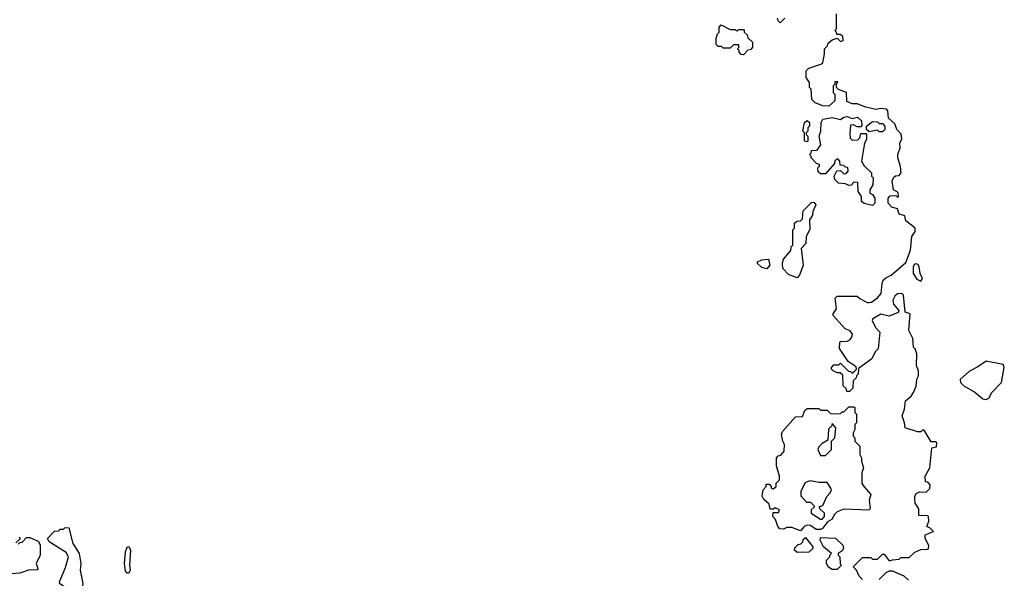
# Model space of a CAD drawing. Extents: x 1861455 to 2058065, y 200073 to 437907.
# Tile 392 of 574: x 1999964 to 2005842, y 347897 to 351229. Entities that reach past the tile are written whole.
import ezdxf

# ---------------------------------------------------------------- set-up
doc = ezdxf.new("R2010")
doc.units = 0

msp = doc.modelspace()

# ---------------------------------------------------------------- linework, layer by layer
at = {"layer": '0CON05XD'}
for points in [[(2004531.7, 351238.3), (2004505, 351210), (2004491.7, 351221.7), (2004488.3, 351238.3)], [(2005371.7, 348471.7), (2005370, 348505), (2005397.5, 348555), (2005410, 348675), (2005438.3, 348681.7), (2005440, 348705), (2005431.7, 348711.7), (2005405, 348710), (2005365, 348780), (2005355, 348780), (2005345, 348770), (2005325, 348770), (2005250, 348795), (2005247.5, 348825), (2005232.5, 348865), (2005247.5, 348905), (2005252.5, 348955), (2005286.4, 348983.6), (2005300, 349005), (2005317, 349043), (2005320, 349085), (2005330, 349105), (2005330, 349135), (2005317.5, 349165), (2005320, 349235), (2005310, 349265), (2005300, 349275), (2005297, 349327), (2005272.5, 349375), (2005280, 349475), (2005250, 349485), (2005240, 349585), (2005230, 349595), (2005205, 349594), (2005189.2, 349580.8), (2005176, 349555), (2005181.7, 349531.7), (2005212.5, 349495), (2005208.3, 349481.7), (2005155, 349460), (2005105, 349472.5), (2005056.7, 349445), (2005053.3, 349435), (2005073, 349393), (2005100, 349365), (2005090, 349265), (2005071.7, 349248.3), (2005052.5, 349205), (2004971.7, 349148.3), (2004970, 349115), (2004960, 349105), (2004958.3, 349091.7), (2004940, 349075), (2004938.3, 349031.7), (2004918.3, 349011.7), (2004901.7, 349011.7), (2004898.3, 349028.3), (2004880, 349045), (2004878.3, 349108.3), (2004861.7, 349121.7), (2004845, 349122.5), (2004820, 349135), (2004810, 349145), (2004810, 349155), (2004825, 349170), (2004855, 349170), (2004865, 349180), (2004911.7, 349131.7), (2004925, 349130), (2004935, 349120), (2004950, 349135), (2004960, 349145), (2004958.3, 349158.3), (2004910, 349190), (2004858.3, 349268.3), (2004860, 349305), (2004865, 349310), (2004905, 349311.2), (2004920.8, 349319.2), (2004932.5, 349335), (2004936.1, 349353.9), (2004922.3, 349372.3), (2004892.5, 349385), (2004820, 349465), (2004820, 349475), (2004841.2, 349505), (2004832.5, 349567.5), (2004845, 349580), (2004965, 349580), (2004980, 349565), (2005023, 349543), (2005035, 349542.5), (2005050, 349545), (2005085, 349570), (2005107.5, 349595), (2005112.5, 349655), (2005120, 349675), (2005135, 349690), (2005167.5, 349705), (2005255, 349780), (2005282.5, 349855), (2005290, 349935), (2005310, 349965), (2005310, 349985), (2005255, 350030), (2005248.3, 350058.3), (2005215, 350070), (2005205, 350100), (2005171.7, 350111.7), (2005150, 350135), (2005150, 350165), (2005161.7, 350178.3), (2005195, 350180), (2005205, 350170), (2005210, 350175), (2005208.3, 350198.3), (2005180, 350215), (2005172.5, 350265), (2005181.7, 350288.3), (2005193, 350297), (2005215, 350300), (2005227.5, 350315), (2005223, 350353), (2005206.7, 350405), (2005206.7, 350425), (2005220, 350465), (2005218.3, 350491.7), (2005231.7, 350518.3), (2005227, 350547), (2005200, 350575), (2005188.3, 350608.3), (2005151.7, 350641.7), (2005147.5, 350685), (2005140, 350695), (2005105, 350700), (2005075, 350692.5), (2005015, 350706.7), (2004965, 350726.7), (2004935, 350727.5), (2004901.7, 350741.7), (2004900, 350795), (2004853, 350813), (2004840, 350825), (2004840, 350845), (2004848.3, 350858.3), (2004831.7, 350858.3), (2004830, 350845), (2004820, 350835), (2004820, 350795), (2004830, 350785), (2004830, 350745), (2004795, 350712.5), (2004760, 350715), (2004713, 350733), (2004692.5, 350752.5), (2004690, 350815), (2004680, 350825), (2004680, 350855), (2004660, 350885), (2004660, 350925), (2004675, 350940), (2004747, 350963), (2004758.3, 350971.7), (2004770, 351025), (2004770, 351055), (2004787, 351073), (2004791.7, 351088.3), (2004815, 351110), (2004845, 351120), (2004865, 351100), (2004880, 351105), (2004878.3, 351128.3), (2004865, 351140), (2004841.7, 351141.7), (2004840, 351155), (2004830, 351165), (2004840, 351175), (2004840, 351265)], [(2004285, 351020), (2004271.7, 351021.7), (2004260, 351035), (2004260, 351045), (2004250, 351055), (2004260, 351065), (2004255, 351080), (2004225, 351080), (2004205, 351060), (2004165, 351060), (2004155, 351070), (2004135, 351070), (2004121.7, 351081.7), (2004123, 351117), (2004130, 351145), (2004140, 351155), (2004140, 351185), (2004151.7, 351198.3), (2004205, 351170), (2004235, 351170), (2004245, 351160), (2004255, 351170), (2004285, 351170), (2004290, 351165), (2004290, 351155), (2004308.3, 351138.3), (2004311.7, 351121.7), (2004340, 351095), (2004340, 351065), (2004328.3, 351051.7), (2004311.7, 351048.3), (2004285, 351020)], [(2005055, 350120), (2005005, 350132.5), (2004990, 350145), (2004990, 350175), (2004970, 350205), (2004968.3, 350258.3), (2004945, 350260), (2004928.3, 350241.7), (2004915, 350240), (2004895, 350250), (2004853, 350253), (2004830, 350275), (2004827.5, 350295), (2004841.7, 350328.3), (2004865, 350330), (2004885, 350310), (2004898.3, 350311.7), (2004910, 350325), (2004908.3, 350348.3), (2004895, 350350), (2004885, 350360), (2004861.7, 350361.7), (2004860, 350385), (2004848.3, 350398.3), (2004831.7, 350388.3), (2004828.3, 350371.7), (2004775, 350310), (2004745, 350310), (2004731.7, 350321.7), (2004730, 350345), (2004740, 350355), (2004740, 350365), (2004721.7, 350371.7), (2004690, 350405), (2004690, 350415), (2004680, 350425), (2004690, 350435), (2004691.7, 350448.3), (2004725, 350450), (2004746.4, 350483.6), (2004737.5, 350535), (2004747.5, 350565), (2004750, 350615), (2004760, 350635), (2004815, 350646.7), (2004865, 350633.3), (2004885, 350647.5), (2004905, 350652.5), (2004935, 350640), (2004967, 350647), (2004990, 350625), (2004991.7, 350598.3), (2004985, 350590), (2004965, 350590), (2004941.7, 350601.7), (2004925, 350600), (2004919.3, 350549.3), (2004923, 350523), (2004935, 350510), (2004968.3, 350511.7), (2004980, 350525), (2004985, 350550), (2005015, 350550), (2005020, 350545), (2005020, 350515), (2005008.3, 350491.7), (2004990, 350385), (2005005, 350357.5), (2005050, 350315), (2005050, 350295), (2005060, 350285), (2005057.5, 350245), (2005040, 350215), (2005040, 350195), (2005056.4, 350186.4), (2005070, 350165), (2005070, 350135), (2005055, 350120)], [(2004665, 350500), (2004650, 350505), (2004650, 350555), (2004640, 350565), (2004650, 350615), (2004665, 350627.5), (2004680, 350615), (2004680, 350595), (2004670, 350585), (2004670, 350565), (2004660, 350555), (2004660, 350545), (2004670, 350535), (2004670, 350505), (2004665, 350500)], [(2005115, 350560), (2005095, 350560), (2005085, 350570), (2005035, 350560), (2005020, 350575), (2005020, 350595), (2005055, 350622.5), (2005085, 350620), (2005095, 350610), (2005115, 350610), (2005130, 350595), (2005130, 350575), (2005115, 350560)], [(2004605, 349690), (2004555, 349710), (2004520, 349745), (2004517.5, 349775), (2004525, 349800), (2004568.3, 349851.7), (2004570, 349875), (2004580, 349885), (2004580, 349975), (2004590, 349985), (2004590, 350015), (2004603, 350027), (2004625, 350030), (2004638.3, 350041.7), (2004641.7, 350088.3), (2004691.7, 350138.3), (2004705, 350140), (2004717.5, 350125), (2004700, 350085), (2004697, 350063), (2004680, 350035), (2004681.7, 349978.3), (2004660, 349935), (2004657.5, 349895), (2004630, 349865), (2004642.5, 349765), (2004620, 349705), (2004605, 349690)], [(2004425, 349742.5), (2004395, 349750), (2004370, 349775), (2004370, 349785), (2004395, 349797.5), (2004435, 349800), (2004442.5, 349765), (2004425, 349742.5)], [(2005345, 349670), (2005353.3, 349685), (2005339.4, 349715), (2005334.3, 349754.3), (2005328, 349768), (2005315, 349773.3), (2005303.9, 349766.1), (2005298.1, 349751.9), (2005298.5, 349715), (2005320.8, 349680.8), (2005345, 349670)], [(2005735, 348962.5), (2005749.3, 348970.7), (2005767.5, 349005), (2005826.2, 349065), (2005842.5, 349155), (2005835, 349172.5), (2005735, 349192.5), (2005685, 349157.5), (2005635, 349132.5), (2005578.3, 349081.7), (2005580, 349065), (2005600, 349045), (2005666.1, 349006.1), (2005715, 348967.5), (2005735, 348962.5)], [(2004625, 348180), (2004575, 348200), (2004545, 348200), (2004525, 348190), (2004501.7, 348191.7), (2004490, 348205), (2004477, 348247), (2004460, 348265), (2004461.7, 348288.3), (2004495, 348290), (2004500, 348305), (2004475, 348317.5), (2004465, 348310), (2004445, 348310), (2004438.3, 348338.3), (2004407, 348367), (2004397, 348387), (2004403.3, 348425), (2004420, 348445), (2004421.7, 348458.3), (2004438.3, 348458.3), (2004450, 348445), (2004450, 348435), (2004465, 348430), (2004480, 348445), (2004480, 348465), (2004500, 348485), (2004500, 348505), (2004483, 348567), (2004482.5, 348615), (2004493, 348627), (2004508.3, 348631.7), (2004527.5, 348655), (2004530, 348695), (2004520, 348715), (2004512.5, 348755), (2004518.3, 348771.7), (2004595, 348860), (2004638.3, 348861.7), (2004651.7, 348898.3), (2004665, 348910), (2004735, 348910), (2004745, 348900), (2004785, 348900), (2004805, 348880), (2004825, 348877.5), (2004865, 348880), (2004875, 348890), (2004885, 348890), (2004915, 348920), (2004945, 348920), (2004950, 348915), (2004950, 348885), (2004960, 348875), (2004960, 348825), (2004950, 348815), (2004950, 348785), (2004940, 348765), (2004940, 348745), (2004950, 348735), (2004950, 348715), (2004980, 348685), (2004980, 348635), (2004990, 348615), (2004990, 348595), (2005002.5, 348555), (2004992.5, 348525), (2004992.5, 348465), (2005003.6, 348443.6), (2005046.4, 348396.4), (2005036.4, 348363.6), (2005042.5, 348315), (2005035, 348302.5), (2004885, 348310), (2004845, 348292.5), (2004827.5, 348275), (2004815, 348250), (2004787, 348233), (2004757, 348193), (2004745, 348187.5), (2004718.3, 348188.3), (2004685, 348212.5), (2004665, 348213.3), (2004647.5, 348205), (2004625, 348180)], [(2004775, 348630), (2004810, 348665), (2004810, 348715), (2004830, 348735), (2004837.5, 348795), (2004815, 348820), (2004810, 348805), (2004793, 348787), (2004788.3, 348721.7), (2004755, 348700), (2004735, 348680), (2004730, 348665), (2004745, 348630), (2004775, 348630)], [(2004755, 348250), (2004770, 348265), (2004770, 348285), (2004741.7, 348311.7), (2004740, 348325), (2004758.3, 348331.7), (2004782.5, 348385), (2004803.6, 348406.4), (2004810, 348425), (2004806.7, 348435), (2004785, 348467.5), (2004735, 348467.5), (2004685, 348477.5), (2004665, 348472.5), (2004652.5, 348465), (2004627.5, 348415), (2004628.3, 348388.3), (2004661.7, 348351.7), (2004685, 348350), (2004708.3, 348328.3), (2004708.3, 348321.7), (2004690, 348305), (2004690, 348285), (2004745, 348250), (2004755, 348250)], [(2004995, 347890), (2004975, 347910), (2004960, 347945), (2004940, 347965), (2004995, 348020), (2005045, 348020), (2005055, 348010), (2005085, 348010), (2005115, 348040), (2005125, 348040), (2005155, 348000), (2005175, 348007.5), (2005215, 348010), (2005225, 348020), (2005275, 348020), (2005308.3, 348051.7), (2005345, 348067.5), (2005385, 348070), (2005390, 348075), (2005391.7, 348091.7), (2005370, 348135), (2005370, 348155), (2005420, 348175), (2005400, 348195), (2005380, 348205), (2005391.7, 348238.3), (2005390, 348265), (2005385, 348270), (2005331.7, 348271.7), (2005331.7, 348311.7), (2005310, 348345), (2005307.5, 348365), (2005307.5, 348385), (2005317, 348403), (2005337, 348413), (2005375, 348410), (2005398.3, 348431.7), (2005400, 348455), (2005385, 348470), (2005371.7, 348471.7)], [(2000325, 347801.2), (2000285, 347810), (2000203, 347863), (2000202.5, 347875), (2000238.6, 347961.4), (2000256, 348025), (2000241.1, 348051.1), (2000140, 348115), (2000130, 348135), (2000171.7, 348178.3), (2000195, 348180), (2000205, 348190), (2000225, 348190), (2000235, 348200), (2000258.3, 348198.3), (2000282.5, 348105), (2000320, 348045), (2000328.9, 347985), (2000325.8, 347945), (2000342, 347865), (2000332.5, 347805), (2000325, 347801.2)], [(1999955, 348100), (1999965, 348110), (1999978.3, 348111.7), (2000005, 348140), (2000025, 348140), (2000075, 348117.5), (2000086.2, 348096.2), (2000086.2, 348035), (2000063.3, 347985), (2000072.5, 347955), (2000070, 347945), (2000023.6, 347946.4), (1999965, 347926.7), (1999915, 347923.3)], [(1999961.7, 348141.7), (1999970, 348135), (1999941.7, 348108.3)], [(2004605, 348050), (2004590, 348065), (2004591.7, 348078.3), (2004611.7, 348098.3), (2004628.3, 348101.7), (2004640, 348115), (2004641.7, 348128.3), (2004655, 348140), (2004700, 348085), (2004700, 348075), (2004675, 348052.5), (2004605, 348050)], [(2004845, 347950), (2004815, 347950), (2004793.6, 347963.6), (2004780, 347985), (2004780, 348005), (2004800, 348025), (2004800, 348035), (2004810, 348045), (2004762.5, 348085), (2004742.5, 348125), (2004745, 348140), (2004835, 348136.2), (2004877.5, 348095), (2004882.5, 348075), (2004875, 348060), (2004850, 348045), (2004850, 348035), (2004860, 348025), (2004863, 347983), (2004870, 347975), (2004845, 347950)], [(2000615, 347927.5), (2000605, 347927.5), (2000595, 347940), (2000590, 347985), (2000596.2, 348055), (2000605, 348082.5), (2000615, 348086.7), (2000625.6, 348065), (2000619.2, 347975), (2000623.8, 347945), (2000615, 347927.5)], [(2005270, 347885), (2005245, 347910), (2005175, 347940), (2005155, 347940), (2005135, 347930), (2005095, 347890)]]:
    msp.add_lwpolyline(points, dxfattribs=at)

doc.saveas('drawing.dxf')
